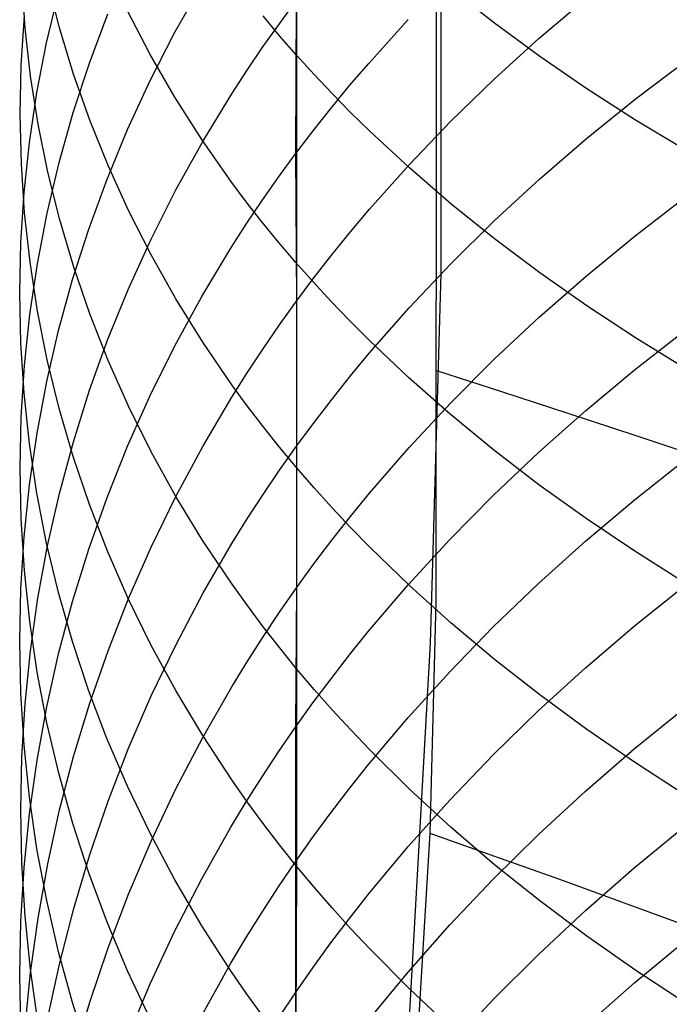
# Model space of a CAD drawing. Extents: x -383 to 1849, y -1185 to -529.
# Tile 711 of 870: x 1775.06 to 1779.65, y -1083.18 to -1076.22. Entities that reach past the tile are written whole.
import ezdxf

# ---------------------------------------------------------------- set-up
doc = ezdxf.new("R2010")
doc.units = 0
doc.layers.add('PREDEFINITO', color=7, linetype='CONTINUOUS')

msp = doc.modelspace()

# ---------------------------------------------------------------- linework, layer by layer
at = {"layer": 'PREDEFINITO'}
for p, q in [((1778.0354, -1078.013, 439.0376), (1778.0905, -902.9318, 440.7506)), ((1777.0136, -1074.9785, 651.3976), (1777.0134, -1076.4713, 650.2284)), ((1778.0016, -1075.4358, 439.0843), (1777.9967, -1080.3351, 438.994)), ((1775.096, -1076.279, 641.8573), (1775.0732, -1075.9372, 641.5033)), ((1775.3386, -1076.2778, 644.4539), (1775.2549, -1075.9484, 644.099)), ((1776.1542, -1076.3095, 632.4783), (1776.3445, -1075.9731, 632.1809)), ((1775.2475, -1076.3834, 637.0736), (1775.3313, -1076.0341, 636.7393)), ((1778.4124, -1076.2459, 652.9368), (1778.105, -1076.0047, 652.6439)), ((1778.7291, -1076.3509, 626.2944), (1779.0612, -1076.0685, 626.073)), ((1776.8922, -1076.2496, 630.2844), (1777.0119, -1076.088, 630.1471)), ((1777.0119, -1076.088, 630.1471), (1777.0064, -1077.1684, 628.966)), ((1775.0681, -1076.541, 639.6282), (1775.0907, -1076.1926, 639.2814)), ((1775.5497, -1076.5266, 634.898), (1775.6793, -1076.1792, 634.5784)), ((1775.9785, -1076.4651, 647.3754), (1775.8185, -1076.1578, 647.031)), ((1776.8935, -1076.3332, 650.0674), (1776.7774, -1076.1938, 649.9048)), ((1775.134, -1076.62, 642.2105), (1775.096, -1076.279, 641.8573)), ((1775.4375, -1076.605, 644.8064), (1775.3386, -1076.2778, 644.4539)), ((1776.7762, -1076.4129, 630.4231), (1776.8922, -1076.2496, 630.2844)), ((1777.5232, -1076.5288, 628.444), (1777.8033, -1076.2198, 628.1917)), ((1778.7326, -1076.4806, 653.2219), (1778.4124, -1076.2459, 652.9368)), ((1775.9791, -1076.6508, 632.78), (1776.1542, -1076.3095, 632.4783)), ((1777.0134, -1076.4713, 650.2284), (1776.8935, -1076.3332, 650.0674)), ((1775.1789, -1076.7346, 637.4097), (1775.2475, -1076.3834, 637.0736)), ((1776.664, -1076.5777, 630.5631), (1776.7762, -1076.4129, 630.4231)), ((1778.4093, -1076.6415, 626.5222), (1778.7291, -1076.3509, 626.2944)), ((1776.1536, -1076.7684, 647.7154), (1775.9785, -1076.4651, 647.3754)), ((1777.0134, -1076.4713, 650.2284), (1777.0132, -1079.3861, 647.8032)), ((1777.1371, -1076.6079, 650.3878), (1777.0134, -1076.4713, 650.2284)), ((1779.0652, -1076.7087, 653.4989), (1778.7326, -1076.4806, 653.2219)), ((1775.0608, -1076.8897, 639.9753), (1775.0681, -1076.541, 639.6282)), ((1775.4353, -1076.8773, 635.2207), (1775.5497, -1076.5266, 634.898)), ((1777.3886, -1076.6861, 628.5723), (1777.5232, -1076.5288, 628.444)), ((1779.4059, -1076.7823, 624.6771), (1779.7613, -1076.513, 624.4745)), ((1775.1873, -1076.9599, 642.5625), (1775.134, -1076.62, 642.2105)), ((1775.5517, -1076.9295, 645.1561), (1775.4375, -1076.605, 644.8064)), ((1776.5556, -1076.7441, 630.7045), (1776.664, -1076.5777, 630.5631)), ((1777.2646, -1076.743, 650.5454), (1777.1371, -1076.6079, 650.3878)), ((1775.8192, -1076.9966, 633.0857), (1775.9791, -1076.6508, 632.78)), ((1777.2575, -1076.8451, 628.7021), (1777.3886, -1076.6861, 628.5723)), ((1778.1024, -1076.9401, 626.7563), (1778.4093, -1076.6415, 626.5222)), ((1775.1256, -1077.0874, 637.7473), (1775.1789, -1076.7346, 637.4097)), ((1776.3502, -1077.0811, 630.9908), (1776.5556, -1076.7441, 630.7045)), ((1777.3957, -1076.8767, 650.7013), (1777.2646, -1076.743, 650.5454)), ((1779.4097, -1076.9299, 653.7676), (1779.0652, -1076.7087, 653.4989)), ((1776.344, -1077.0673, 648.0505), (1776.1536, -1076.7684, 647.7154)), ((1779.062, -1077.0604, 624.8864), (1779.4059, -1076.7823, 624.6771)), ((1775.0686, -1077.2384, 640.3225), (1775.0608, -1076.8897, 639.9753)), ((1775.3361, -1077.2309, 635.5459), (1775.4353, -1076.8773, 635.2207)), ((1777.1301, -1077.0059, 628.8333), (1777.2575, -1076.8451, 628.7021)), ((1777.5305, -1077.0088, 650.8555), (1777.3957, -1076.8767, 650.7013)), ((1775.2558, -1077.2982, 642.9129), (1775.1873, -1076.9599, 642.5625)), ((1775.681, -1077.251, 645.5026), (1775.5517, -1076.9295, 645.1561)), ((1777.8088, -1077.2466, 626.9965), (1778.1024, -1076.9401, 626.7563)), ((1779.7656, -1077.1442, 654.0278), (1779.4097, -1076.9299, 653.7676)), ((1775.6746, -1077.3465, 633.3951), (1775.8192, -1076.9966, 633.0857)), ((1777.0064, -1077.1684, 628.966), (1777.1301, -1077.0059, 628.8333)), ((1777.8108, -1077.2685, 651.1585), (1777.5305, -1077.0088, 650.8555)), ((1775.0875, -1077.4415, 638.0861), (1775.1256, -1077.0874, 637.7473)), ((1776.1601, -1077.4236, 631.2818), (1776.3502, -1077.0811, 630.9908)), ((1776.5497, -1077.3615, 648.3802), (1776.344, -1077.0673, 648.0505)), ((1778.7299, -1077.3471, 625.1021), (1779.062, -1077.0604, 624.8864)), ((1776.8866, -1077.3326, 629.1), (1777.0064, -1077.1684, 628.966)), ((1777.0064, -1077.1684, 628.966), (1777.0124, -1078.2106, 627.7523)), ((1775.0917, -1077.5867, 640.6693), (1775.0686, -1077.2384, 640.3225)), ((1775.2521, -1077.5869, 635.8734), (1775.3361, -1077.2309, 635.5459)), ((1775.8256, -1077.5692, 645.8454), (1775.681, -1077.251, 645.5026)), ((1777.5289, -1077.5606, 627.2427), (1777.8088, -1077.2466, 626.9965)), ((1775.3395, -1077.6346, 643.2613), (1775.2558, -1077.2982, 642.9129)), ((1778.1048, -1077.5219, 651.4541), (1777.8108, -1077.2685, 651.1585)), ((1775.5451, -1077.7001, 633.7077), (1775.6746, -1077.3465, 633.3951)), ((1776.6582, -1077.5067, 648.543), (1776.5497, -1077.3615, 648.3802)), ((1776.7705, -1077.4984, 629.2353), (1776.8866, -1077.3326, 629.1)), ((1778.4102, -1077.6422, 625.3241), (1778.7299, -1077.3471, 625.1021)), ((1775.0646, -1077.7963, 638.4256), (1775.0875, -1077.4415, 638.0861)), ((1775.9851, -1077.7712, 631.5771), (1776.1601, -1077.4236, 631.2818)), ((1776.7706, -1077.6505, 648.7043), (1776.6582, -1077.5067, 648.543)), ((1776.6583, -1077.6658, 629.372), (1776.7705, -1077.4984, 629.2353)), ((1778.4122, -1077.7689, 651.7422), (1778.1048, -1077.5219, 651.4541)), ((1779.4054, -1077.7483, 623.479), (1779.7607, -1077.4751, 623.2817)), ((1775.13, -1077.9342, 641.0153), (1775.0917, -1077.5867, 640.6693)), ((1775.1833, -1077.9449, 636.2028), (1775.2521, -1077.5869, 635.8734)), ((1775.9855, -1077.8836, 646.1842), (1775.8256, -1077.5692, 645.8454)), ((1777.3943, -1077.7204, 627.368), (1777.5289, -1077.5606, 627.2427)), ((1775.4384, -1077.9687, 643.6073), (1775.3395, -1077.6346, 643.2613)), ((1776.5498, -1077.8348, 629.5099), (1776.6583, -1077.6658, 629.372)), ((1776.8867, -1077.7931, 648.8641), (1776.7706, -1077.6505, 648.7043)), ((1778.1033, -1077.9454, 625.5523), (1778.4102, -1077.6422, 625.3241)), ((1775.4309, -1078.057, 634.0232), (1775.5451, -1077.7001, 633.7077)), ((1777.2633, -1077.8821, 627.4947), (1777.3943, -1077.7204, 627.368)), ((1775.057, -1078.1515, 638.7656), (1775.0646, -1077.7963, 638.4256)), ((1775.8253, -1078.1233, 631.8763), (1775.9851, -1077.7712, 631.5771)), ((1777.0067, -1077.9342, 649.0222), (1776.8867, -1077.7931, 648.8641)), ((1778.7324, -1078.0093, 652.0226), (1778.4122, -1077.7689, 651.7422)), ((1779.0614, -1078.0306, 623.6827), (1779.4054, -1077.7483, 623.479)), ((1776.3443, -1078.1771, 629.7893), (1776.5498, -1077.8348, 629.5099)), ((1775.1297, -1078.3045, 636.5336), (1775.1833, -1077.9449, 636.2028)), ((1775.1835, -1078.2806, 641.3601), (1775.13, -1077.9342, 641.0153)), ((1776.1605, -1078.1938, 646.5185), (1775.9855, -1077.8836, 646.1842)), ((1777.1305, -1078.0738, 649.1788), (1777.0067, -1077.9342, 649.0222)), ((1777.136, -1078.0455, 627.6228), (1777.2633, -1077.8821, 627.4947)), ((1777.8097, -1078.2566, 625.7864), (1778.1033, -1077.9454, 625.5523)), ((1775.5525, -1078.3001, 643.9506), (1775.4384, -1077.9687, 643.6073)), ((1777.9604, -1080.6286, 438.9941), (1778.0354, -1078.013, 439.0376)), ((1779.065, -1078.2428, 652.295), (1778.7324, -1078.0093, 652.0226)), ((1775.3319, -1078.4168, 634.3412), (1775.4309, -1078.057, 634.0232)), ((1777.0124, -1078.2106, 627.7523), (1777.136, -1078.0455, 627.6228)), ((1777.258, -1078.212, 649.3337), (1777.1305, -1078.0738, 649.1788)), ((1778.7293, -1078.3215, 623.8928), (1779.0614, -1078.0306, 623.6827)), ((1775.0646, -1078.5067, 639.1055), (1775.057, -1078.1515, 638.7656)), ((1775.6808, -1078.4797, 632.1791), (1775.8253, -1078.1233, 631.8763)), ((1776.154, -1078.5249, 630.0732), (1776.3443, -1078.1771, 629.7893)), ((1776.3508, -1078.4996, 646.8479), (1776.1605, -1078.1938, 646.5185)), ((1776.8926, -1078.3775, 627.8831), (1777.0124, -1078.2106, 627.7523)), ((1777.0124, -1078.2106, 627.7523), (1777.0126, -1080.2374, 625.276)), ((1777.3893, -1078.3486, 649.4869), (1777.258, -1078.212, 649.3337)), ((1775.2522, -1078.6254, 641.7034), (1775.1835, -1078.2806, 641.3601)), ((1777.5298, -1078.5754, 626.0263), (1777.8097, -1078.2566, 625.7864)), ((1779.4095, -1078.4693, 652.5592), (1779.065, -1078.2428, 652.295)), ((1775.0914, -1078.6654, 636.8656), (1775.1297, -1078.3045, 636.5336)), ((1775.6819, -1078.6285, 644.2906), (1775.5525, -1078.3001, 643.9506)), ((1777.5241, -1078.4838, 649.6384), (1777.3893, -1078.3486, 649.4869)), ((1778.4095, -1078.6209, 624.1089), (1778.7293, -1078.3215, 623.8928)), ((1775.2481, -1078.779, 634.6614), (1775.3319, -1078.4168, 634.3412)), ((1776.7767, -1078.5461, 628.0152), (1776.8926, -1078.3775, 627.8831)), ((1779.4003, -1078.6981, 622.2682), (1779.7559, -1078.4208, 622.0762)), ((1775.0874, -1078.8615, 639.445), (1775.0646, -1078.5067, 639.1055)), ((1775.5514, -1078.8399, 632.4851), (1775.6808, -1078.4797, 632.1791)), ((1776.5564, -1078.8005, 647.1721), (1776.3508, -1078.4996, 646.8479)), ((1777.8045, -1078.7494, 649.9361), (1777.5241, -1078.4838, 649.6384)), ((1779.7654, -1078.6887, 652.8151), (1779.4095, -1078.4693, 652.5592)), ((1775.979, -1078.8779, 630.3613), (1776.154, -1078.5249, 630.0732)), ((1776.6645, -1078.7163, 628.1487), (1776.7767, -1078.5461, 628.0152)), ((1777.3952, -1078.7377, 626.1484), (1777.5298, -1078.5754, 626.0263)), ((1775.3362, -1078.9682, 642.0447), (1775.2522, -1078.6254, 641.7034)), ((1775.8265, -1078.9533, 644.6271), (1775.6819, -1078.6285, 644.2906)), ((1778.1026, -1078.9286, 624.331), (1778.4095, -1078.6209, 624.1089)), ((1775.0682, -1079.027, 637.1983), (1775.0914, -1078.6654, 636.8656)), ((1776.5561, -1078.8881, 628.2833), (1776.6645, -1078.7163, 628.1487)), ((1778.0013, -1078.7009, 439.0243), (1778.4691, -1078.8511, 438.9766)), ((1779.056, -1078.9845, 622.4664), (1779.4003, -1078.6981, 622.2682)), ((1775.1796, -1079.1433, 634.9834), (1775.2481, -1078.779, 634.6614)), ((1777.2642, -1078.9018, 626.2719), (1777.3952, -1078.7377, 626.1484)), ((1778.0987, -1079.0086, 650.2267), (1777.8045, -1078.7494, 649.9361)), ((1775.4373, -1079.2034, 632.7939), (1775.5514, -1078.8399, 632.4851)), ((1776.6649, -1078.9489, 647.3321), (1776.5564, -1078.8005, 647.1721)), ((1778.4691, -1078.8511, 438.9766), (1778.9367, -1079.0032, 438.9196)), ((1775.1254, -1079.2155, 639.7838), (1775.0874, -1078.8615, 639.445)), ((1775.8191, -1079.2355, 630.6531), (1775.979, -1078.8779, 630.3613)), ((1776.3507, -1079.2362, 628.5562), (1776.5561, -1078.8881, 628.2833)), ((1777.1369, -1079.0677, 626.3967), (1777.2642, -1078.9018, 626.2719)), ((1775.4354, -1079.3087, 642.3837), (1775.3362, -1078.9682, 642.0447)), ((1775.9864, -1079.2744, 644.9596), (1775.8265, -1078.9533, 644.6271)), ((1776.7772, -1079.0961, 647.4907), (1776.6649, -1078.9489, 647.3321)), ((1777.809, -1079.2443, 624.5589), (1778.1026, -1078.9286, 624.331)), ((1778.7237, -1079.2796, 622.6707), (1779.056, -1078.9845, 622.4664)), ((1775.0603, -1079.3891, 637.5314), (1775.0682, -1079.027, 637.1983)), ((1778.4062, -1079.2613, 650.51), (1778.0987, -1079.0086, 650.2267)), ((1778.9367, -1079.0032, 438.9196), (1779.4039, -1079.1572, 438.8533)), ((1776.8933, -1079.2418, 647.6477), (1776.7772, -1079.0961, 647.4907)), ((1777.0134, -1079.2354, 626.5229), (1777.1369, -1079.0677, 626.3967)), ((1775.1262, -1079.5092, 635.3069), (1775.1796, -1079.1433, 634.9834)), ((1775.3384, -1079.5699, 633.1053), (1775.4373, -1079.2034, 632.7939)), ((1779.4039, -1079.1572, 438.8533), (1779.8702, -1079.313, 438.7775)), ((1775.1787, -1079.5684, 640.1214), (1775.1254, -1079.2155, 639.7838)), ((1775.6745, -1079.5973, 630.9484), (1775.8191, -1079.2355, 630.6531)), ((1776.1605, -1079.59, 628.8335), (1776.3507, -1079.2362, 628.5562)), ((1777.0132, -1079.3861, 647.8032), (1776.8933, -1079.2418, 647.6477)), ((1776.8936, -1079.4049, 626.6504), (1777.0134, -1079.2354, 626.5229)), ((1777.5291, -1079.5678, 624.7925), (1777.809, -1079.2443, 624.5589)), ((1778.7266, -1079.5072, 650.7857), (1778.4062, -1079.2613, 650.51)), ((1775.5498, -1079.6465, 642.7199), (1775.4354, -1079.3087, 642.3837)), ((1776.1615, -1079.5912, 645.2878), (1775.9864, -1079.2744, 644.9596)), ((1778.4037, -1079.5833, 622.881), (1778.7237, -1079.2796, 622.6707)), ((1779.3999, -1079.6158, 621.0324), (1779.7555, -1079.3347, 620.8459)), ((1775.0676, -1079.7512, 637.8645), (1775.0603, -1079.3891, 637.5314)), ((1776.7776, -1079.5761, 626.7793), (1776.8936, -1079.4049, 626.6504)), ((1777.1369, -1079.5288, 647.957), (1777.0132, -1079.3861, 647.8032)), ((1777.0132, -1079.3861, 647.8032), (1777.0141, -1080.8087, 646.5487)), ((1775.0881, -1079.8764, 635.6315), (1775.1262, -1079.5092, 635.3069)), ((1777.2644, -1079.6701, 648.1092), (1777.1369, -1079.5288, 647.957)), ((1779.0594, -1079.7461, 651.0536), (1778.7266, -1079.5072, 650.7857)), ((1775.2472, -1079.9196, 640.4576), (1775.1787, -1079.5684, 640.1214)), ((1775.2546, -1079.9389, 633.4188), (1775.3384, -1079.5699, 633.1053)), ((1775.5451, -1079.963, 631.2469), (1775.6745, -1079.5973, 630.9484)), ((1775.9856, -1079.9489, 629.1149), (1776.1605, -1079.59, 628.8335)), ((1776.3518, -1079.9035, 645.6111), (1776.1615, -1079.5912, 645.2878)), ((1776.6655, -1079.749, 626.9093), (1776.7776, -1079.5761, 626.7793)), ((1777.3945, -1079.7324, 624.9114), (1777.5291, -1079.5678, 624.7925)), ((1778.0966, -1079.8953, 623.097), (1778.4037, -1079.5833, 622.881)), ((1779.0556, -1079.906, 621.2249), (1779.3999, -1079.6158, 621.0324)), ((1775.6794, -1079.9811, 643.0531), (1775.5498, -1079.6465, 642.7199)), ((1777.3955, -1079.8098, 648.2597), (1777.2644, -1079.6701, 648.1092)), ((1775.0902, -1080.1129, 638.1972), (1775.0676, -1079.7512, 637.8645)), ((1776.5571, -1079.9234, 627.0406), (1776.6655, -1079.749, 626.9093)), ((1777.2635, -1079.8989, 625.0316), (1777.3945, -1079.7324, 624.9114)), ((1779.404, -1079.978, 651.3136), (1779.0594, -1079.7461, 651.0536)), ((1777.5303, -1079.9479, 648.4086), (1777.3955, -1079.8098, 648.2597)), ((1775.0652, -1080.2443, 635.9568), (1775.0881, -1079.8764, 635.6315)), ((1777.1362, -1080.0673, 625.1531), (1777.2635, -1079.8989, 625.0316)), ((1777.8028, -1080.2154, 623.3186), (1778.0966, -1079.8953, 623.097)), ((1775.1861, -1080.3099, 633.7341), (1775.2546, -1079.9389, 633.4188)), ((1775.3309, -1080.2689, 640.7918), (1775.2472, -1079.9196, 640.4576)), ((1775.4309, -1080.332, 631.5481), (1775.5451, -1079.963, 631.2469)), ((1775.8258, -1080.3126, 629.4), (1775.9856, -1079.9489, 629.1149)), ((1776.3517, -1080.2769, 627.3065), (1776.5571, -1079.9234, 627.0406)), ((1776.5573, -1080.2107, 645.9293), (1776.3518, -1079.9035, 645.6111)), ((1777.8105, -1080.2193, 648.7011), (1777.5303, -1079.9479, 648.4086)), ((1778.7233, -1080.2051, 621.4233), (1779.0556, -1079.906, 621.2249)), ((1775.8243, -1080.3122, 643.3828), (1775.6794, -1079.9811, 643.0531)), ((1779.7602, -1080.2026, 651.5653), (1779.404, -1079.978, 651.3136)), ((1777.0126, -1080.2374, 625.276), (1777.1362, -1080.0673, 625.1531)), ((1775.1279, -1080.4738, 638.5293), (1775.0902, -1080.1129, 638.1972)), ((1775.0575, -1080.6127, 636.2825), (1775.0652, -1080.2443, 635.9568)), ((1776.6658, -1080.3623, 646.0864), (1776.5573, -1080.2107, 645.9293)), ((1776.8928, -1080.4094, 625.4001), (1777.0126, -1080.2374, 625.276)), ((1777.0126, -1080.2374, 625.276), (1777.0059, -1081.2221, 624.0155)), ((1777.5227, -1080.5434, 623.5457), (1777.8028, -1080.2154, 623.3186)), ((1778.1046, -1080.4842, 648.9865), (1777.8105, -1080.2193, 648.7011)), ((1778.4033, -1080.5129, 621.6275), (1778.7233, -1080.2051, 621.4233)), ((1779.4001, -1080.5077, 619.7779), (1779.7557, -1080.223, 619.597)), ((1775.1328, -1080.6827, 634.0508), (1775.1861, -1080.3099, 633.7341)), ((1775.4299, -1080.6159, 641.1238), (1775.3309, -1080.2689, 640.7918)), ((1775.6813, -1080.6807, 629.6885), (1775.8258, -1080.3126, 629.4)), ((1775.9844, -1080.6395, 643.7086), (1775.8243, -1080.3122, 643.3828)), ((1776.1616, -1080.6361, 627.5768), (1776.3517, -1080.2769, 627.3065)), ((1775.3319, -1080.704, 631.8517), (1775.4309, -1080.332, 631.5481)), ((1776.7781, -1080.5126, 646.242), (1776.6658, -1080.3623, 646.0864)), ((1777.9967, -1080.3351, 438.994), (1777.9552, -1081.9697, 438.9654)), ((1776.7769, -1080.5831, 625.5255), (1776.8928, -1080.4094, 625.4001)), ((1775.1809, -1080.8335, 638.8602), (1775.1279, -1080.4738, 638.5293)), ((1776.8942, -1080.6614, 646.3961), (1776.7781, -1080.5126, 646.242)), ((1778.0961, -1080.8291, 621.8373), (1778.4033, -1080.5129, 621.6275)), ((1778.412, -1080.7424, 649.2646), (1778.1046, -1080.4842, 648.9865)), ((1779.0558, -1080.8017, 619.9647), (1779.4001, -1080.5077, 619.7779)), ((1776.6647, -1080.7584, 625.6521), (1776.7769, -1080.5831, 625.5255)), ((1777.388, -1080.7103, 623.6612), (1777.5227, -1080.5434, 623.5457)), ((1775.0651, -1080.9811, 636.6081), (1775.0575, -1080.6127, 636.2825)), ((1775.5441, -1080.96, 641.4531), (1775.4299, -1080.6159, 641.1238)), ((1776.1597, -1080.9624, 644.0301), (1775.9844, -1080.6395, 643.7086)), ((1775.9867, -1081.0006, 627.8511), (1776.1616, -1080.6361, 627.5768)), ((1777.0141, -1080.8087, 646.5487), (1776.8942, -1080.6614, 646.3961)), ((1777.8135, -1083.2345, 438.953), (1777.9604, -1080.6286, 438.9941)), ((1775.0948, -1081.0567, 634.3686), (1775.1328, -1080.6827, 634.0508)), ((1775.2481, -1081.0786, 632.1574), (1775.3319, -1080.704, 631.8517)), ((1775.5519, -1081.0526, 629.9801), (1775.6813, -1080.6807, 629.6885)), ((1777.2569, -1080.879, 623.778), (1777.388, -1080.7103, 623.6612)), ((1776.5563, -1080.9354, 625.7799), (1776.6647, -1080.7584, 625.6521)), ((1778.7322, -1080.9936, 649.5353), (1778.412, -1080.7424, 649.2646)), ((1778.7235, -1081.1047, 620.1571), (1779.0558, -1080.8017, 619.9647)), ((1775.2491, -1081.1916, 639.1896), (1775.1809, -1080.8335, 638.8602)), ((1777.0141, -1080.8087, 646.5487), (1777.0131, -1082.2035, 645.2656)), ((1777.1378, -1080.9545, 646.6997), (1777.0141, -1080.8087, 646.5487)), ((1777.8023, -1081.1536, 622.0525), (1778.0961, -1080.8291, 621.8373)), ((1776.3509, -1081.294, 626.0388), (1776.5563, -1080.9354, 625.7799)), ((1777.1295, -1081.0497, 623.8961), (1777.2569, -1080.879, 623.778)), ((1775.0879, -1081.3491, 636.9334), (1775.0651, -1080.9811, 636.6081)), ((1775.6735, -1081.301, 641.7794), (1775.5441, -1080.96, 641.4531)), ((1775.8269, -1081.3699, 628.129), (1775.9867, -1081.0006, 627.8511)), ((1776.3502, -1081.2807, 644.3469), (1776.1597, -1080.9624, 644.0301)), ((1777.2653, -1081.0987, 646.849), (1777.1378, -1080.9545, 646.6997)), ((1779.0648, -1081.2377, 649.7983), (1778.7322, -1080.9936, 649.5353)), ((1775.0719, -1081.4316, 634.6871), (1775.0948, -1081.0567, 634.3686)), ((1775.1795, -1081.4553, 632.4649), (1775.2481, -1081.0786, 632.1574)), ((1775.4378, -1081.4281, 630.2744), (1775.5519, -1081.0526, 629.9801)), ((1777.0059, -1081.2221, 624.0155), (1777.1295, -1081.0497, 623.8961)), ((1777.3965, -1081.2413, 646.9968), (1777.2653, -1081.0987, 646.849)), ((1778.4035, -1081.4164, 620.3552), (1778.7235, -1081.1047, 620.1571)), ((1779.3998, -1081.3756, 618.5062), (1779.7554, -1081.0873, 618.3309)), ((1775.3326, -1081.5477, 639.5172), (1775.2491, -1081.1916, 639.1896)), ((1776.886, -1081.3964, 624.1361), (1777.0059, -1081.2221, 624.0155)), ((1777.0059, -1081.2221, 624.0155), (1777.0054, -1082.1739, 622.7294)), ((1777.5222, -1081.486, 622.2731), (1777.8023, -1081.1536, 622.0525)), ((1776.556, -1081.5939, 644.6587), (1776.3502, -1081.2807, 644.3469)), ((1777.5312, -1081.3824, 647.1428), (1777.3965, -1081.2413, 646.9968)), ((1779.4093, -1081.4744, 650.0535), (1779.0648, -1081.2377, 649.7983)), ((1775.1259, -1081.7163, 637.258), (1775.0879, -1081.3491, 636.9334)), ((1775.8182, -1081.6385, 642.1023), (1775.6735, -1081.301, 641.7794)), ((1776.1608, -1081.6584, 626.3019), (1776.3509, -1081.294, 626.0388)), ((1775.3388, -1081.8066, 630.5711), (1775.4378, -1081.4281, 630.2744)), ((1775.6824, -1081.7437, 628.4103), (1775.8269, -1081.3699, 628.129)), ((1776.77, -1081.5723, 624.258), (1776.886, -1081.3964, 624.1361)), ((1777.8115, -1081.6595, 647.4299), (1777.5312, -1081.3824, 647.1428)), ((1778.0964, -1081.7367, 620.5587), (1778.4035, -1081.4164, 620.3552)), ((1779.0555, -1081.6732, 618.6871), (1779.3998, -1081.3756, 618.5062)), ((1775.0643, -1081.8069, 635.0059), (1775.0719, -1081.4316, 634.6871)), ((1775.1262, -1081.8337, 632.7737), (1775.1795, -1081.4553, 632.4649)), ((1777.3875, -1081.6551, 622.3853), (1777.5222, -1081.486, 622.2731)), ((1779.7653, -1081.7037, 650.3005), (1779.4093, -1081.4744, 650.0535)), ((1775.4313, -1081.9013, 639.8425), (1775.3326, -1081.5477, 639.5172)), ((1775.9782, -1081.9719, 642.4214), (1775.8182, -1081.6385, 642.1023)), ((1776.6645, -1081.7484, 644.8126), (1776.556, -1081.5939, 644.6587)), ((1776.6577, -1081.75, 624.381), (1776.77, -1081.5723, 624.258)), ((1775.9858, -1082.0282, 626.5689), (1776.1608, -1081.6584, 626.3019)), ((1777.2564, -1081.8262, 622.4987), (1777.3875, -1081.6551, 622.3853)), ((1778.1055, -1081.93, 647.71), (1777.8115, -1081.6595, 647.4299)), ((1778.7232, -1081.9799, 618.8735), (1779.0555, -1081.6732, 618.6871)), ((1775.1791, -1082.0822, 637.5815), (1775.1259, -1081.7163, 637.258)), ((1775.553, -1082.1214, 628.6945), (1775.6824, -1081.7437, 628.4103)), ((1776.5492, -1081.9293, 624.5051), (1776.6577, -1081.75, 624.381)), ((1776.7769, -1081.9016, 644.9651), (1776.6645, -1081.7484, 644.8126)), ((1777.8025, -1082.0654, 620.7675), (1778.0964, -1081.7367, 620.5587)), ((1775.0719, -1082.1822, 635.3248), (1775.0643, -1081.8069, 635.0059)), ((1775.0881, -1082.2133, 633.0836), (1775.1262, -1081.8337, 632.7737)), ((1775.2551, -1082.1877, 630.8698), (1775.3388, -1081.8066, 630.5711)), ((1777.129, -1081.9991, 622.6134), (1777.2564, -1081.8262, 622.4987)), ((1775.5453, -1082.2522, 640.1653), (1775.4313, -1081.9013, 639.8425)), ((1776.8931, -1082.0533, 645.1161), (1776.7769, -1081.9016, 644.9651)), ((1776.1533, -1082.3011, 642.7364), (1775.9782, -1081.9719, 642.4214)), ((1776.3437, -1082.2926, 624.7566), (1776.5492, -1081.9293, 624.5051)), ((1777.9552, -1081.9697, 438.9654), (1777.8564, -1083.5999, 438.94)), ((1777.9552, -1081.9697, 438.9654), (1778.4134, -1082.1323, 438.9163)), ((1778.4129, -1082.1936, 647.983), (1778.1055, -1081.93, 647.71)), ((1778.4032, -1082.2955, 619.0654), (1778.7232, -1081.9799, 618.8735)), ((1779.3996, -1082.2159, 617.2164), (1779.7552, -1081.9243, 617.0468)), ((1775.8261, -1082.4029, 626.8395), (1775.9858, -1082.0282, 626.5689)), ((1777.0131, -1082.2035, 645.2656), (1776.8931, -1082.0533, 645.1161)), ((1777.0054, -1082.1739, 622.7294), (1777.129, -1081.9991, 622.6134)), ((1775.2476, -1082.4465, 637.9036), (1775.1791, -1082.0822, 637.5815)), ((1775.4389, -1082.5027, 628.9815), (1775.553, -1082.1214, 628.6945)), ((1777.5225, -1082.4021, 620.9814), (1777.8025, -1082.0654, 620.7675)), ((1775.0947, -1082.557, 635.6433), (1775.0719, -1082.1822, 635.3248)), ((1775.1866, -1082.5709, 631.1703), (1775.2551, -1082.1877, 630.8698)), ((1776.8855, -1082.3504, 622.8465), (1777.0054, -1082.1739, 622.7294)), ((1777.0054, -1082.1739, 622.7294), (1777.0056, -1083.0988, 621.424)), ((1778.7331, -1082.45, 648.2486), (1778.4129, -1082.1936, 647.983)), ((1778.4134, -1082.1323, 438.9163), (1778.8713, -1082.2968, 438.8581)), ((1775.0652, -1082.5938, 633.3941), (1775.0881, -1082.2133, 633.0836)), ((1775.6745, -1082.5998, 640.4851), (1775.5453, -1082.2522, 640.1653)), ((1777.0131, -1082.2035, 645.2656), (1777.0064, -1083.5663, 643.9471)), ((1777.1369, -1082.3521, 645.4136), (1777.0131, -1082.2035, 645.2656)), ((1779.0555, -1082.5171, 617.3915), (1779.3996, -1082.2159, 617.2164)), ((1776.3437, -1082.6255, 643.0468), (1776.1533, -1082.3011, 642.7364)), ((1776.1535, -1082.6617, 625.0121), (1776.3437, -1082.2926, 624.7566)), ((1778.0961, -1082.6198, 619.2625), (1778.4032, -1082.2955, 619.0654)), ((1778.8713, -1082.2968, 438.8581), (1779.3288, -1082.4629, 438.7905)), ((1775.6815, -1082.7821, 627.1133), (1775.8261, -1082.4029, 626.8395)), ((1776.7694, -1082.5288, 622.9648), (1776.8855, -1082.3504, 622.8465)), ((1777.2645, -1082.4992, 645.56), (1777.1369, -1082.3521, 645.4136)), ((1777.3878, -1082.5734, 621.0902), (1777.5225, -1082.4021, 620.9814)), ((1775.3313, -1082.8088, 638.2238), (1775.2476, -1082.4465, 637.9036)), ((1779.0657, -1082.6993, 648.5067), (1778.7331, -1082.45, 648.2486)), ((1779.3288, -1082.4629, 438.7905), (1779.7854, -1082.6307, 438.7136)), ((1775.34, -1082.8871, 629.2707), (1775.4389, -1082.5027, 628.9815)), ((1776.6572, -1082.7089, 623.0843), (1776.7694, -1082.5288, 622.9648)), ((1777.3957, -1082.6446, 645.7048), (1777.2645, -1082.4992, 645.56)), ((1778.7233, -1082.8275, 617.5719), (1779.0555, -1082.5171, 617.3915)), ((1775.0576, -1082.9748, 633.705), (1775.0652, -1082.5938, 633.3941)), ((1775.1327, -1082.9311, 635.961), (1775.0947, -1082.557, 635.6433)), ((1775.1333, -1082.9559, 631.4721), (1775.1866, -1082.5709, 631.1703)), ((1775.8189, -1082.9438, 640.8015), (1775.6745, -1082.5998, 640.4851)), ((1777.2567, -1082.7466, 621.2003), (1777.3878, -1082.5734, 621.0902)), ((1775.9784, -1083.0363, 625.2714), (1776.1535, -1082.6617, 625.0121)), ((1776.5494, -1082.9448, 643.3524), (1776.3437, -1082.6255, 643.0468)), ((1777.5306, -1082.7884, 645.848), (1777.3957, -1082.6446, 645.7048)), ((1777.8022, -1082.9525, 619.4648), (1778.0961, -1082.6198, 619.2625)), ((1776.5487, -1082.8906, 623.2048), (1776.6572, -1082.7089, 623.0843)), ((1777.1293, -1082.9218, 621.3116), (1777.2567, -1082.7466, 621.2003)), ((1779.4102, -1082.941, 648.7571), (1779.0657, -1082.6993, 648.5067)), ((1779.4049, -1083.0255, 615.9056), (1779.7603, -1082.7308, 615.7419)), ((1775.4303, -1083.1686, 638.5419), (1775.3313, -1082.8088, 638.2238)), ((1775.5522, -1083.1653, 627.3899), (1775.6815, -1082.7821, 627.1133)), ((1777.811, -1083.071, 646.1294), (1777.5306, -1082.7884, 645.848)), ((1775.2563, -1083.2741, 629.5619), (1775.34, -1082.8871, 629.2707)), ((1776.3432, -1083.2587, 623.4491), (1776.5487, -1082.8906, 623.2048)), ((1778.4034, -1083.1469, 617.7576), (1778.7233, -1082.8275, 617.5719)), ((1775.0952, -1083.3422, 631.7749), (1775.1333, -1082.9559, 631.4721)), ((1775.1859, -1083.3038, 636.2778), (1775.1327, -1082.9311, 635.961)), ((1775.9786, -1083.2838, 641.1143), (1775.8189, -1082.9438, 640.8015)), ((1776.6579, -1083.1023, 643.5032), (1776.5494, -1082.9448, 643.3524)), ((1777.0056, -1083.0988, 621.424), (1777.1293, -1082.9218, 621.3116)), ((1777.5222, -1083.2934, 619.672), (1777.8022, -1082.9525, 619.4648)), ((1779.7661, -1083.1751, 648.9995), (1779.4102, -1082.941, 648.7571)), ((1775.0652, -1083.3557, 634.0159), (1775.0576, -1082.9748, 633.705)), ((1779.0609, -1083.3299, 616.0745), (1779.4049, -1083.0255, 615.9056)), ((1775.8185, -1083.4158, 625.5341), (1775.9784, -1083.0363, 625.2714)), ((1776.8857, -1083.2777, 621.5377), (1777.0056, -1083.0988, 621.424)), ((1777.0056, -1083.0988, 621.424), (1777.0053, -1083.9988, 620.1008)), ((1778.1051, -1083.3468, 646.404), (1777.811, -1083.071, 646.1294)), ((1775.5445, -1083.5255, 638.8574), (1775.4303, -1083.1686, 638.5419)), ((1775.438, -1083.5521, 627.6692), (1775.5522, -1083.1653, 627.3899)), ((1776.7703, -1083.2585, 643.6526), (1776.6579, -1083.1023, 643.5032)), ((1778.0964, -1083.4752, 617.9484), (1778.4034, -1083.1469, 617.7576))]:
    msp.add_line(p, q, dxfattribs=at)

doc.saveas('drawing.dxf')
